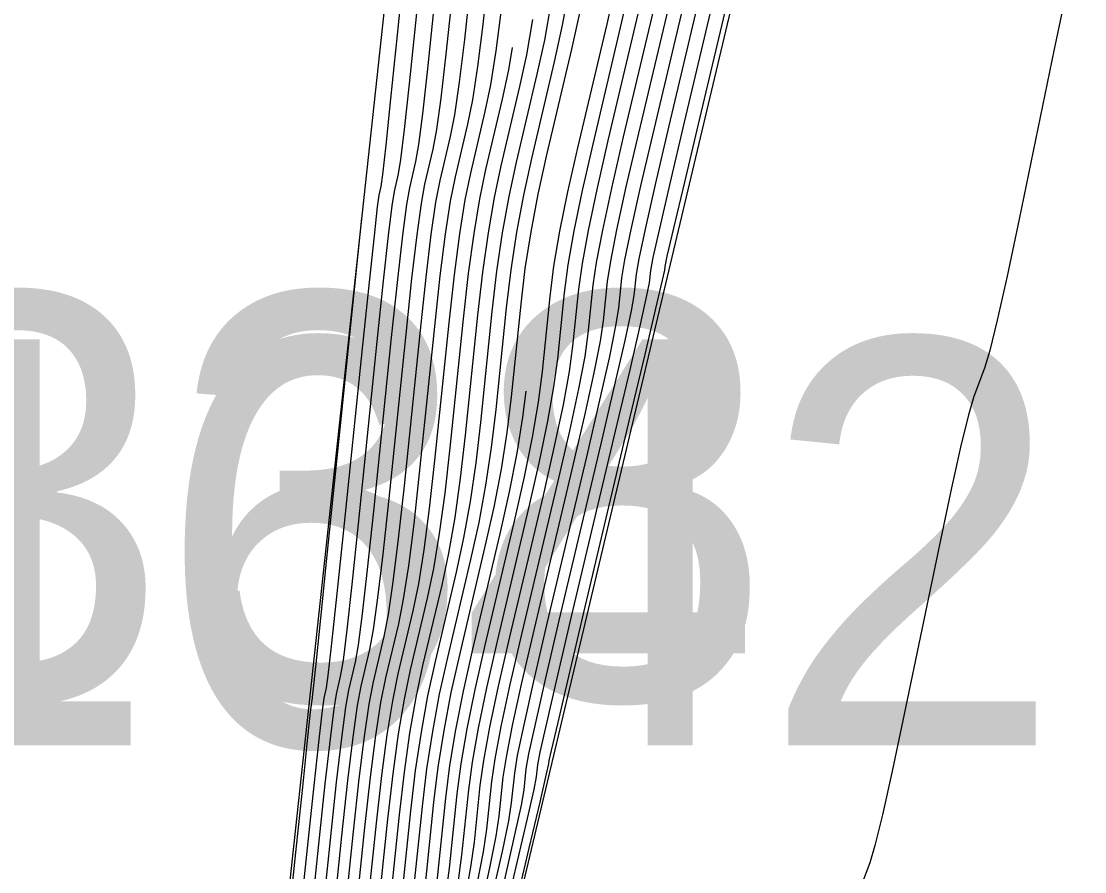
# Model space of a CAD drawing. Extents: x 1724534 to 1727318, y 657156 to 660047.
# Drawn here: x 1725559.82 to 1725570.29, y 659572.79 to 659581.16 of the extents above; entities that cross this region are included whole.
import ezdxf

# ---------------------------------------------------------------- set-up
doc = ezdxf.new("R2010")
doc.units = 0
for name, color, linetype in [('SURVEY - CONTOURS - Index with Text', 7, 'Continuous'), ('SURVEY - CONTOURS - Intermediate with optional Text', 7, 'Continuous'), ('SURVEY - DTM - Breaklines', 7, 'Continuous'), ('SURVEY - DTM - Breaklines - Points - Numbers', 7, 'Continuous'), ('SURVEY - NON-TRANSPORTATION - Features', 7, 'Continuous'), ('SURVEY - NON-TRANSPORTATION - Features - Points - Numbers', 7, 'Continuous')]:
    doc.layers.add(name, color=color, linetype=linetype)

msp = doc.modelspace()

# ---------------------------------------------------------------- linework, layer by layer
at = {"layer": 'SURVEY - CONTOURS - Index with Text'}
for points in [[(1725566.266, 659581.625), (1725565.896, 659580.062), (1725565.773, 659579.532), (1725565.68, 659579.111), (1725565.619, 659578.801), (1725565.589, 659578.6), (1725565.549, 659578.214), (1725565.518, 659578.014), (1725565.457, 659577.702), (1725565.364, 659577.281), (1725565.24, 659576.748), (1725564.869, 659575.18), (1725564.745, 659574.648), (1725564.653, 659574.227), (1725564.591, 659573.917), (1725564.561, 659573.718), (1725564.521, 659573.337), (1725564.49, 659573.138), (1725564.429, 659572.828), (1725564.336, 659572.405)], [(1725570.11, 659581.45), (1725569.992, 659580.888), (1725569.645, 659579.215), (1725569.527, 659578.652), (1725569.431, 659578.221), (1725569.357, 659577.92), (1725569.306, 659577.749), (1725569.2, 659577.469), (1725569.149, 659577.299), (1725569.076, 659576.999), (1725568.98, 659576.568), (1725568.861, 659576.008), (1725568.514, 659574.34), (1725568.395, 659573.78), (1725568.299, 659573.349), (1725568.225, 659573.048), (1725568.174, 659572.876), (1725568.067, 659572.591)], [(1725562.685, 659571.409), (1725562.861, 659573.101), (1725562.922, 659573.67), (1725562.973, 659574.105), (1725563.013, 659574.408), (1725563.042, 659574.577), (1725563.107, 659574.852), (1725563.137, 659575.022), (1725563.177, 659575.327), (1725563.227, 659575.766), (1725563.288, 659576.339), (1725563.464, 659578.048), (1725563.525, 659578.62), (1725563.574, 659579.057), (1725563.614, 659579.358), (1725563.642, 659579.524), (1725563.704, 659579.784), (1725563.732, 659579.95), (1725563.771, 659580.253), (1725563.821, 659580.694), (1725563.881, 659581.271)], [(1725563.297, 659572.051), (1725563.428, 659573.307), (1725563.479, 659573.752), (1725563.533, 659574.146), (1725563.59, 659574.488), (1725563.651, 659574.778), (1725563.818, 659575.484), (1725563.879, 659575.775), (1725563.937, 659576.119), (1725563.991, 659576.515), (1725564.042, 659576.964), (1725564.172, 659578.232), (1725564.223, 659578.68), (1725564.276, 659579.075), (1725564.333, 659579.416), (1725564.393, 659579.703), (1725564.558, 659580.397), (1725564.618, 659580.685), (1725564.654, 659580.906)], [(1725564.787, 659577.52), (1725564.755, 659577.264), (1725564.697, 659576.911), (1725564.622, 659576.528), (1725564.529, 659576.116), (1725564.26, 659574.979), (1725564.168, 659574.568), (1725564.093, 659574.186), (1725564.035, 659573.835), (1725563.994, 659573.513), (1725563.909, 659572.694)]]:
    msp.add_lwpolyline(points, dxfattribs=at)
at = {"layer": 'SURVEY - CONTOURS - Intermediate with optional Text'}
for points in [[(1725562.44, 659571.151), (1725562.635, 659573.019), (1725562.7, 659573.637), (1725562.749, 659574.089), (1725562.782, 659574.376), (1725562.799, 659574.497), (1725562.823, 659574.599), (1725562.84, 659574.721), (1725562.873, 659575.01), (1725562.922, 659575.466), (1725562.987, 659576.089), (1725563.181, 659577.974), (1725563.245, 659578.596), (1725563.294, 659579.05), (1725563.326, 659579.335), (1725563.341, 659579.452), (1725563.362, 659579.538), (1725563.378, 659579.655), (1725563.41, 659579.943), (1725563.458, 659580.401), (1725563.522, 659581.029), (1725563.716, 659582.93)], [(1725562.563, 659571.28), (1725562.748, 659573.06), (1725562.811, 659573.653), (1725562.861, 659574.097), (1725562.897, 659574.392), (1725562.921, 659574.537), (1725562.965, 659574.726), (1725562.989, 659574.872), (1725563.025, 659575.169), (1725563.075, 659575.616), (1725563.137, 659576.214), (1725563.322, 659578.011), (1725563.385, 659578.608), (1725563.434, 659579.054), (1725563.47, 659579.347), (1725563.492, 659579.488), (1725563.533, 659579.661), (1725563.555, 659579.803), (1725563.59, 659580.098), (1725563.639, 659580.547), (1725563.702, 659581.15), (1725563.886, 659582.963)], [(1725566.921, 659582.598), (1725566.347, 659580.17), (1725566.204, 659579.566), (1725566.102, 659579.122), (1725566.038, 659578.837), (1725566.013, 659578.711), (1725566.001, 659578.589), (1725565.976, 659578.463), (1725565.913, 659578.178), (1725565.81, 659577.732), (1725565.667, 659577.127), (1725565.234, 659575.301), (1725565.092, 659574.696), (1725564.989, 659574.251), (1725564.925, 659573.966), (1725564.9, 659573.842), (1725564.888, 659573.723), (1725564.864, 659573.598), (1725564.8, 659573.313), (1725564.553, 659572.261)], [(1725566.949, 659582.116), (1725566.497, 659580.206), (1725566.348, 659579.578), (1725566.242, 659579.125), (1725566.177, 659578.849), (1725566.155, 659578.748), (1725566.152, 659578.714), (1725566.129, 659578.613), (1725566.065, 659578.336), (1725565.958, 659577.883), (1725565.809, 659577.254), (1725565.356, 659575.341), (1725565.207, 659574.712), (1725565.101, 659574.259), (1725565.036, 659573.983), (1725565.014, 659573.883), (1725565.01, 659573.851), (1725564.988, 659573.751), (1725564.923, 659573.474), (1725564.817, 659573.021), (1725564.667, 659572.391)], [(1725566.607, 659581.871), (1725566.196, 659580.134), (1725566.061, 659579.555), (1725565.961, 659579.118), (1725565.898, 659578.825), (1725565.872, 659578.674), (1725565.85, 659578.464), (1725565.824, 659578.313), (1725565.761, 659578.019), (1725565.661, 659577.582), (1725565.525, 659577.001), (1725565.112, 659575.261), (1725564.976, 659574.68), (1725564.877, 659574.243), (1725564.814, 659573.95), (1725564.787, 659573.801), (1725564.766, 659573.594), (1725564.739, 659573.445), (1725564.676, 659573.151), (1725564.576, 659572.713)], [(1725566.437, 659581.748), (1725566.046, 659580.098), (1725565.917, 659579.543), (1725565.821, 659579.114), (1725565.759, 659578.813), (1725565.73, 659578.637), (1725565.699, 659578.339), (1725565.671, 659578.163), (1725565.609, 659577.861), (1725565.513, 659577.431), (1725565.383, 659576.874), (1725564.991, 659575.22), (1725564.861, 659574.664), (1725564.765, 659574.235), (1725564.702, 659573.933), (1725564.674, 659573.759), (1725564.643, 659573.466), (1725564.615, 659573.291), (1725564.552, 659572.989), (1725564.456, 659572.559)], [(1725563.052, 659571.794), (1725563.201, 659573.225), (1725563.256, 659573.719), (1725563.309, 659574.13), (1725563.359, 659574.456), (1725563.408, 659574.698), (1725563.534, 659575.231), (1725563.582, 659575.474), (1725563.633, 659575.802), (1725563.686, 659576.215), (1725563.74, 659576.714), (1725563.889, 659578.158), (1725563.943, 659578.656), (1725563.996, 659579.068), (1725564.045, 659579.393), (1725564.093, 659579.631), (1725564.216, 659580.152), (1725564.263, 659580.391), (1725564.313, 659580.718), (1725564.365, 659581.133), (1725564.42, 659581.635)], [(1725562.93, 659571.666), (1725563.088, 659573.184), (1725563.145, 659573.703), (1725563.197, 659574.121), (1725563.244, 659574.44), (1725563.286, 659574.658), (1725563.392, 659575.105), (1725563.434, 659575.323), (1725563.481, 659575.644), (1725563.533, 659576.066), (1725563.59, 659576.589), (1725563.747, 659578.121), (1725563.804, 659578.644), (1725563.855, 659579.064), (1725563.901, 659579.381), (1725563.943, 659579.596), (1725564.045, 659580.029), (1725564.086, 659580.244), (1725564.132, 659580.563), (1725564.184, 659580.986), (1725564.24, 659581.514)], [(1725565.681, 659581.568), (1725565.583, 659581.134), (1725565.295, 659579.919), (1725565.197, 659579.485), (1725565.119, 659579.097), (1725565.06, 659578.752), (1725565.022, 659578.453), (1725564.946, 659577.714), (1725564.907, 659577.414), (1725564.849, 659577.069), (1725564.77, 659576.678), (1725564.672, 659576.242), (1725564.382, 659575.019), (1725564.283, 659574.584), (1725564.205, 659574.194), (1725564.146, 659573.851), (1725564.107, 659573.554), (1725564.031, 659572.823), (1725563.993, 659572.525)], [(1725563.664, 659572.437), (1725563.768, 659573.43), (1725563.812, 659573.802), (1725563.869, 659574.17), (1725563.937, 659574.536), (1725564.017, 659574.899), (1725564.245, 659575.863), (1725564.325, 659576.227), (1725564.393, 659576.594), (1725564.449, 659576.965), (1725564.494, 659577.339), (1725564.597, 659578.342), (1725564.642, 659578.716), (1725564.698, 659579.086), (1725564.765, 659579.451), (1725564.844, 659579.811), (1725565.07, 659580.766), (1725565.149, 659581.127), (1725565.217, 659581.493)], [(1725566.095, 659581.502), (1725565.746, 659580.026), (1725565.629, 659579.52), (1725565.54, 659579.107), (1725565.479, 659578.789), (1725565.447, 659578.564), (1725565.398, 659578.089), (1725565.366, 659577.864), (1725565.305, 659577.544), (1725565.216, 659577.13), (1725565.098, 659576.622), (1725564.747, 659575.14), (1725564.63, 659574.632), (1725564.541, 659574.219), (1725564.48, 659573.9), (1725564.447, 659573.677), (1725564.399, 659573.208), (1725564.366, 659572.985), (1725564.305, 659572.666)], [(1725562.808, 659571.537), (1725562.975, 659573.143), (1725563.033, 659573.686), (1725563.085, 659574.113), (1725563.128, 659574.424), (1725563.164, 659574.617), (1725563.25, 659574.978), (1725563.286, 659575.173), (1725563.329, 659575.485), (1725563.38, 659575.916), (1725563.439, 659576.464), (1725563.606, 659578.084), (1725563.664, 659578.632), (1725563.715, 659579.061), (1725563.757, 659579.37), (1725563.792, 659579.56), (1725563.874, 659579.906), (1725563.909, 659580.097), (1725563.952, 659580.408), (1725564.002, 659580.84), (1725564.061, 659581.393)], [(1725563.542, 659572.308), (1725563.654, 659573.389), (1725563.701, 659573.785), (1725563.757, 659574.162), (1725563.821, 659574.52), (1725563.895, 659574.859), (1725564.103, 659575.737), (1725564.176, 659576.076), (1725564.241, 659576.435), (1725564.296, 659576.815), (1725564.343, 659577.214), (1725564.455, 659578.306), (1725564.502, 659578.704), (1725564.557, 659579.082), (1725564.621, 659579.439), (1725564.694, 659579.775), (1725564.899, 659580.643), (1725564.972, 659580.979), (1725565.036, 659581.338)], [(1725565.924, 659581.38), (1725565.595, 659579.991), (1725565.485, 659579.508), (1725565.4, 659579.104), (1725565.34, 659578.777), (1725565.305, 659578.527), (1725565.247, 659577.964), (1725565.213, 659577.714), (1725565.153, 659577.386), (1725565.067, 659576.979), (1725564.956, 659576.495), (1725564.625, 659575.1), (1725564.514, 659574.616), (1725564.429, 659574.211), (1725564.369, 659573.884), (1725564.334, 659573.636), (1725564.276, 659573.08), (1725564.242, 659572.832), (1725564.181, 659572.504)], [(1725563.175, 659571.923), (1725563.315, 659573.266), (1725563.367, 659573.736), (1725563.421, 659574.138), (1725563.475, 659574.472), (1725563.529, 659574.738), (1725563.676, 659575.358), (1725563.731, 659575.624), (1725563.785, 659575.96), (1725563.838, 659576.365), (1725563.891, 659576.839), (1725564.031, 659578.195), (1725564.083, 659578.668), (1725564.136, 659579.072), (1725564.189, 659579.405), (1725564.243, 659579.667), (1725564.387, 659580.275), (1725564.441, 659580.538), (1725564.494, 659580.873), (1725564.547, 659581.279)], [(1725563.787, 659572.566), (1725563.881, 659573.472), (1725563.924, 659573.818), (1725563.981, 659574.178), (1725564.052, 659574.552), (1725564.138, 659574.939), (1725564.387, 659575.99), (1725564.473, 659576.377), (1725564.545, 659576.752), (1725564.602, 659577.114), (1725564.645, 659577.464), (1725564.739, 659578.379), (1725564.781, 659578.728), (1725564.838, 659579.089), (1725564.909, 659579.462), (1725564.994, 659579.847), (1725565.241, 659580.889), (1725565.326, 659581.274)], [(1725565.753, 659581.257), (1725565.445, 659579.955), (1725565.341, 659579.497), (1725565.259, 659579.1), (1725565.2, 659578.764), (1725565.164, 659578.49), (1725565.097, 659577.839), (1725565.06, 659577.564), (1725565.001, 659577.227), (1725564.919, 659576.829), (1725564.814, 659576.369), (1725564.504, 659575.06), (1725564.399, 659574.6), (1725564.317, 659574.202), (1725564.257, 659573.867), (1725564.221, 659573.595), (1725564.154, 659572.951), (1725564.117, 659572.678)], [(1725563.419, 659572.18), (1725563.541, 659573.348), (1725563.59, 659573.769), (1725563.645, 659574.154), (1725563.706, 659574.504), (1725563.773, 659574.818), (1725563.961, 659575.61), (1725564.028, 659575.926), (1725564.089, 659576.277), (1725564.144, 659576.665), (1725564.192, 659577.089), (1725564.314, 659578.269), (1725564.362, 659578.692), (1725564.417, 659579.079), (1725564.477, 659579.428), (1725564.544, 659579.739), (1725564.728, 659580.52), (1725564.795, 659580.832), (1725564.855, 659581.183)], [(1725562.318, 659571.023), (1725562.522, 659572.978), (1725562.588, 659573.62), (1725562.637, 659574.081), (1725562.666, 659574.36), (1725562.677, 659574.457), (1725562.681, 659574.473), (1725562.691, 659574.567), (1725562.72, 659574.837), (1725562.766, 659575.284), (1725562.83, 659575.907), (1725563.172, 659579.225)]]:
    msp.add_lwpolyline(points, dxfattribs=at)
at = {"layer": 'SURVEY - DTM - Breaklines'}
msp.add_lwpolyline([(1725548.52, 659521.481), (1725556.845, 659545.065), (1725562.116, 659569.482), (1725564.828, 659594.513), (1725575.937, 659617.765), (1725582.317, 659641.569), (1725587.744, 659666.22), (1725593.428, 659690.724), (1725599.084, 659714.698), (1725604.574, 659739.361), (1725605.919, 659744.429), (1725611.764, 659762.844), (1725613.112, 659786.858), (1725615.798, 659788.854), (1725620.104, 659809.038)], dxfattribs=at)
at = {"layer": 'SURVEY - NON-TRANSPORTATION - Features'}
msp.add_lwpolyline([(1725478.626, 659231.962), (1725484.871, 659256.014), (1725491.647, 659280.125), (1725496.324, 659306.695), (1725504.184, 659330.541), (1725509.657, 659355.134), (1725515.881, 659378.125), (1725522.114, 659402.336), (1725528.356, 659426.565), (1725533.162, 659451.14), (1725540.618, 659474.976), (1725541.895, 659480.465), (1725545.325, 659497.45), (1725552.4, 659520.505), (1725557.595, 659544.875), (1725563.899, 659569.033), (1725569.664, 659593.303), (1725577.056, 659617.422)], dxfattribs=at)

# ---------------------------------------------------------------- texts
at = {"layer": 'SURVEY - DTM - Breaklines - Points - Numbers'}
msp.add_text('S338', height=4, dxfattribs=at).set_placement((1725554.733, 659574.482))
at = {"layer": 'SURVEY - NON-TRANSPORTATION - Features - Points - Numbers'}
msp.add_text('S1642', height=4, dxfattribs=at).set_placement((1725554.611, 659574.033))

doc.saveas('drawing.dxf')
